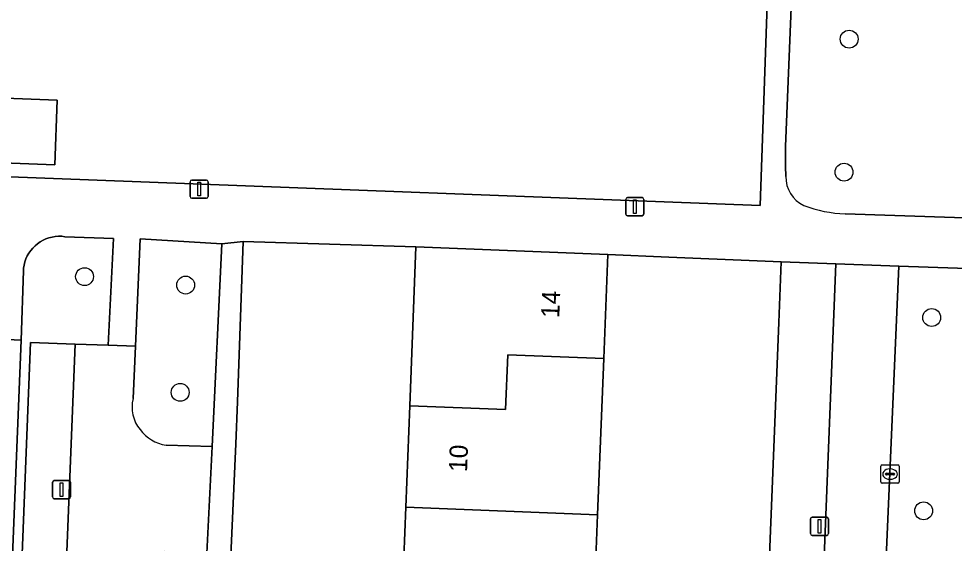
# Model space of a CAD drawing. Extents: x 160786 to 161429, y 386828 to 387485.
# Drawn here: x 161232.7 to 161283.9, y 387163.1 to 387191.8 of the extents above; entities that cross this region are included whole.
import ezdxf

# ---------------------------------------------------------------- set-up
doc = ezdxf.new("R2010")
doc.units = 0
for name, color, linetype in [('IMGEO_Boom', 7, 'Continuous'), ('IMGEO_Erf', 7, 'Continuous'), ('IMGEO_Groenvoorziening', 7, 'Continuous'), ('IMGEO_Kolk', 7, 'Continuous'), ('IMGEO_Lichtmast', 7, 'Continuous'), ('IMGEO_Muur', 7, 'Continuous'), ('IMGEO_Pand', 7, 'Continuous'), ('IMGEO_Pand_nummerreeks', 7, 'Continuous'), ('IMGEO_Rijbaan_lokaal_open', 7, 'Continuous'), ('IMGEO_Voetpad_open', 7, 'Continuous')]:
    doc.layers.add(name, color=color, linetype=linetype)

msp = doc.modelspace()

# ---------------------------------------------------------------- linework, layer by layer
at = {"layer": 'IMGEO_Boom'}
for centre in [(161278.164, 387190.694), (161277.886, 387183.408), (161236.307, 387177.686), (161241.841, 387177.224), (161282.683, 387175.446), (161241.542, 387171.347), (161282.241, 387164.86)]:
    msp.add_circle(centre, 0.489, dxfattribs=at)
at = {"layer": 'IMGEO_Erf'}
msp.add_lwpolyline([(161171.008, 387197.024), (161170.542, 387185.542), (161188.761, 387184.833), (161188.879, 387187.815), (161194.788, 387187.582), (161200.796, 387187.345), (161200.679, 387184.363), (161273.288, 387181.587), (161273.702, 387193.11)], dxfattribs=at)
for points in [[(161231.475, 387187.481), (161234.816, 387187.349), (161234.676, 387183.801), (161231.334, 387183.933)], [(161253.33, 387150.958), (161253.667, 387159.508), (161253.887, 387165.061), (161254.106, 387170.614), (161254.45, 387179.314), (161244.996, 387179.611), (161244.674, 387170.837), (161244.589, 387168.523), (161244.314, 387162.41), (161243.357, 387140.152), (161243.104, 387134.077), (161242.148, 387112.001), (161242.03, 387108.866), (161248.226, 387108.633), (161251.652, 387108.504), (161251.877, 387114.202), (161252.215, 387122.752), (161252.553, 387131.302), (161252.772, 387136.855), (161252.992, 387142.408)], [(161273.183, 387147.065), (161273.433, 387153.29), (161274.312, 387175.172), (161274.445, 387178.506), (161273.131, 387178.559), (161268.3, 387178.753), (161264.952, 387178.899), (161264.727, 387173.196), (161264.389, 387164.646), (161264.051, 387156.096), (161263.832, 387150.543), (161263.612, 387144.99), (161263.274, 387136.44), (161262.936, 387127.89), (161262.717, 387122.337), (161262.498, 387116.784), (161262.154, 387108.089), (161271.604, 387107.738), (161272.052, 387118.888), (161272.304, 387125.162)]]:
    msp.add_lwpolyline(points, close=True, dxfattribs=at)
at = {"layer": 'IMGEO_Groenvoorziening'}
for points in [[(161291.402, 387205.236), (161275.836, 387205.849), (161275.544, 387205.862), (161274.672, 387184.815), (161274.672, 387184.136), (161274.676, 387183.739), (161274.704, 387183.178)], [(161277.953, 387181.13), (161290.471, 387180.702), (161290.48, 387180.953), (161291.402, 387205.236)], [(161232.68, 387156.934), (161233.342, 387174.08), (161235.791, 387173.995), (161237.598, 387173.932), (161237.891, 387179.772), (161235.233, 387179.875), (161235.057, 387179.894), (161234.881, 387179.897), (161234.704, 387179.884), (161234.53, 387179.856), (161234.359, 387179.812), (161234.192, 387179.753), (161234.032, 387179.679), (161233.878, 387179.592), (161233.733, 387179.491), (161233.598, 387179.377), (161233.473, 387179.252), (161233.36, 387179.116), (161233.26, 387178.971), (161233.173, 387178.817), (161233.1, 387178.656), (161233.042, 387178.489), (161232.999, 387178.318), (161232.971, 387178.143), (161232.96, 387178), (161232.832, 387174.209), (161232.151, 387156.957)], [(161243.823, 387179.482), (161239.35, 387179.756), (161239.091, 387173.88), (161238.965, 387171.006)], [(161240.771, 387168.461), (161243.287, 387168.391), (161243.823, 387179.482)]]:
    msp.add_lwpolyline(points, dxfattribs=at)
msp.add_lwpolyline([(161299.307, 387176.427), (161299.252, 387176.525), (161299.125, 387176.709), (161298.982, 387176.882), (161298.824, 387177.04), (161298.653, 387177.184), (161298.469, 387177.313), (161298.275, 387177.424), (161298.072, 387177.518), (161297.861, 387177.593), (161297.644, 387177.648), (161297.423, 387177.685), (161297.2, 387177.701), (161297.141, 387177.702), (161296.822, 387177.713), (161296.78, 387176.514), (161295.847, 387176.547), (161295.888, 387177.746), (161280.89, 387178.267), (161277.95, 387110.686), (161296.512, 387109.859)], close=True, dxfattribs=at)
for centre, radius, start, end in [((161276.412, 387183.124), 1.709, 178.1953, 244.7073), ((161278.16, 387188.143), 7.016, 249.321, 268.3115), ((161240.811, 387170.531), 1.906, 165.5717, 219.964), ((161241.077, 387170.591), 2.152, 216.6307, 261.8339)]:
    msp.add_arc(centre, radius, start, end, dxfattribs=at)
at = {"layer": 'IMGEO_Kolk'}
for p, q in [((161279.903, 387166.447), (161279.903, 387167.299)), ((161279.978, 387167.373), (161280.83, 387167.373)), ((161280.205, 387166.916), (161280.603, 387166.916)), ((161280.391, 387167.153), (161280.416, 387167.153)), ((161280.904, 387167.299), (161280.904, 387166.447)), ((161280.162, 387166.867), (161280.162, 387166.879)), ((161280.6, 387166.83), (161280.202, 387166.83)), ((161280.414, 387166.593), (161280.389, 387166.593)), ((161280.646, 387166.879), (161280.646, 387166.867)), ((161280.83, 387166.373), (161279.978, 387166.373))]:
    msp.add_line(p, q, dxfattribs=at)
for points in [[(161279.903, 387166.447), (161279.903, 387167.299)], [(161279.978, 387167.373), (161280.83, 387167.373)], [(161280.904, 387167.299), (161280.904, 387166.447)], [(161280.83, 387166.373), (161279.978, 387166.373)]]:
    msp.add_lwpolyline(points, dxfattribs=at)
for centre, radius, start, end in [((161279.98, 387167.297), 0.0765, 91.552, 178.448), ((161279.98, 387167.297), 0.0765, 91.552, 178.448), ((161280.202, 387166.876), 0.0403, 85.8775, 175.7526), ((161280.607, 387166.878), 0.0386, 1.7309, 96.639), ((161280.828, 387167.297), 0.0765, 1.552, 88.448), ((161280.828, 387167.297), 0.0765, 1.552, 88.448), ((161279.98, 387166.449), 0.0765, 181.552, 268.448), ((161279.98, 387166.449), 0.0765, 181.552, 268.448), ((161280.199, 387166.866), 0.0366, 178.938, 274.7102), ((161280.603, 387166.873), 0.043, 264.8664, 352.4533), ((161280.828, 387166.449), 0.0765, 271.552, 358.448), ((161280.828, 387166.449), 0.0765, 271.552, 358.448)]:
    msp.add_arc(centre, radius, start, end, dxfattribs=at)
for centre, major_axis, ratio, start_param, end_param in [((161280.39, 387166.873), (-0.387, 0.002), 0.722429, 4.712389, 7.853982), ((161280.415, 387166.873), (-0.39, 0.002), 0.717154, 1.570796, 4.712389)]:
    msp.add_ellipse(centre, major_axis=major_axis, ratio=ratio, start_param=start_param, end_param=end_param, dxfattribs=at)
at = {"layer": 'IMGEO_Lichtmast'}
for p, q in [((161242.084, 387182.078), (161242.084, 387182.878)), ((161242.084, 387182.878), (161242.084, 387182.078)), ((161242.184, 387182.978), (161242.974, 387182.978)), ((161242.974, 387182.978), (161242.184, 387182.978)), ((161243.074, 387182.878), (161243.074, 387182.078)), ((161243.074, 387182.078), (161243.074, 387182.878)), ((161242.974, 387181.978), (161242.184, 387181.978)), ((161242.184, 387181.978), (161242.974, 387181.978)), ((161265.935, 387181.115), (161265.935, 387181.915)), ((161265.935, 387181.915), (161265.935, 387181.115)), ((161266.035, 387182.015), (161266.825, 387182.015)), ((161266.825, 387182.015), (161266.035, 387182.015)), ((161266.925, 387181.915), (161266.925, 387181.115)), ((161266.925, 387181.115), (161266.925, 387181.915)), ((161266.825, 387181.015), (161266.035, 387181.015)), ((161266.035, 387181.015), (161266.825, 387181.015)), ((161234.55, 387165.624), (161234.55, 387166.424)), ((161234.55, 387166.424), (161234.55, 387165.624)), ((161234.65, 387166.524), (161235.44, 387166.524)), ((161235.44, 387166.524), (161234.65, 387166.524)), ((161235.54, 387166.424), (161235.54, 387165.624)), ((161235.54, 387165.624), (161235.54, 387166.424)), ((161235.44, 387165.524), (161234.65, 387165.524)), ((161234.65, 387165.524), (161235.44, 387165.524)), ((161276.045, 387163.615), (161276.045, 387164.415)), ((161276.045, 387164.415), (161276.045, 387163.615)), ((161276.145, 387164.515), (161276.935, 387164.515)), ((161276.935, 387164.515), (161276.145, 387164.515)), ((161277.035, 387164.415), (161277.035, 387163.615)), ((161277.035, 387163.615), (161277.035, 387164.415)), ((161276.935, 387163.515), (161276.145, 387163.515)), ((161276.145, 387163.515), (161276.935, 387163.515))]:
    msp.add_line(p, q, dxfattribs=at)
for points in [[(161242.504, 387182.853), (161242.654, 387182.853), (161242.654, 387182.103), (161242.504, 387182.103), (161242.504, 387182.853)], [(161266.355, 387181.89), (161266.505, 387181.89), (161266.505, 387181.14), (161266.355, 387181.14), (161266.355, 387181.89)], [(161234.97, 387166.399), (161235.12, 387166.399), (161235.12, 387165.649), (161234.97, 387165.649), (161234.97, 387166.399)], [(161276.465, 387164.39), (161276.615, 387164.39), (161276.615, 387163.64), (161276.465, 387163.64), (161276.465, 387164.39)]]:
    msp.add_lwpolyline(points, dxfattribs=at)
for centre, start, end in [((161242.184, 387182.878), 90, 180), ((161242.184, 387182.878), 90, 180), ((161242.974, 387182.878), 0, 90), ((161242.974, 387182.878), 360, 90), ((161242.184, 387182.078), 180, 270), ((161242.184, 387182.078), 180, 270), ((161242.974, 387182.078), 270, 0), ((161242.974, 387182.078), 270, 0), ((161266.035, 387181.915), 90, 180), ((161266.035, 387181.915), 90, 180), ((161266.825, 387181.915), 0, 90), ((161266.825, 387181.915), 360, 90), ((161266.035, 387181.115), 180, 270), ((161266.035, 387181.115), 180, 270), ((161266.825, 387181.115), 270, 0), ((161266.825, 387181.115), 270, 0), ((161234.65, 387166.424), 90, 180), ((161234.65, 387166.424), 90, 180), ((161235.44, 387166.424), 0, 90), ((161235.44, 387166.424), 360, 90), ((161234.65, 387165.624), 180, 270), ((161234.65, 387165.624), 180, 270), ((161235.44, 387165.624), 270, 0), ((161235.44, 387165.624), 270, 0), ((161276.145, 387164.415), 90, 180), ((161276.145, 387164.415), 90, 180), ((161276.935, 387164.415), 0, 90), ((161276.935, 387164.415), 360, 90), ((161276.145, 387163.615), 180, 270), ((161276.145, 387163.615), 180, 270), ((161276.935, 387163.615), 270, 0), ((161276.935, 387163.615), 270, 0)]:
    msp.add_arc(centre, 0.1, start, end, dxfattribs=at)
at = {"layer": 'IMGEO_Muur'}
for points in [[(161244.674, 387170.837), (161244.996, 387179.611)], [(161244.996, 387179.611), (161254.45, 387179.314)], [(161274.312, 387175.172), (161273.433, 387153.29)]]:
    msp.add_lwpolyline(points, dxfattribs=at)
at = {"layer": 'IMGEO_Pand'}
for points in [[(161231.334, 387183.933), (161234.676, 387183.801), (161234.816, 387187.349), (161231.475, 387187.481)], [(161254.45, 387179.314), (161254.106, 387170.614), (161259.357, 387170.406), (161259.475, 387173.403), (161264.727, 387173.196), (161264.952, 387178.899)], [(161231.705, 387174.253), (161220.708, 387174.688), (161220.485, 387169.041), (161227.342, 387168.77), (161226.884, 387157.165), (161232.151, 387156.957), (161232.832, 387174.209)], [(161264.389, 387164.646), (161264.727, 387173.196), (161259.475, 387173.403), (161259.357, 387170.406), (161254.106, 387170.614), (161253.887, 387165.061)], [(161253.887, 387165.061), (161253.667, 387159.508), (161258.918, 387159.3), (161258.8, 387156.303), (161264.051, 387156.096), (161264.389, 387164.646)]]:
    msp.add_lwpolyline(points, close=True, dxfattribs=at)
at = {"layer": 'IMGEO_Rijbaan_lokaal_open'}
msp.add_lwpolyline([(161280.89, 387178.267), (161277.439, 387178.387), (161274.45, 387103.153), (161277.618, 387103.057), (161277.95, 387110.686)], close=True, dxfattribs=at)
for points in [[(161238.965, 387171.006), (161239.091, 387173.88), (161237.598, 387173.932), (161235.791, 387173.995), (161233.72, 387122.137)], [(161240.667, 387162.651), (161243.004, 387162.534), (161243.287, 387168.391), (161240.771, 387168.461)]]:
    msp.add_lwpolyline(points, dxfattribs=at)
for centre, radius, start, end in [((161240.811, 387170.531), 1.906, 165.5717, 219.964), ((161241.077, 387170.591), 2.152, 216.6307, 261.8339)]:
    msp.add_arc(centre, radius, start, end, dxfattribs=at)
at = {"layer": 'IMGEO_Voetpad_open'}
for points in [[(161274.704, 387183.178), (161274.676, 387183.739), (161274.672, 387184.136), (161274.672, 387184.815), (161275.544, 387205.862), (161274.202, 387205.923), (161274.106, 387203.798), (161273.76, 387194.728), (161273.702, 387193.11), (161273.288, 387181.587), (161200.679, 387184.363), (161194.67, 387184.6), (161188.761, 387184.833), (161170.542, 387185.542), (161165.811, 387185.802), (161165.628, 387185.801), (161133.615, 387186.89)], [(161297.334, 387180.463), (161296.964, 387180.48), (161290.471, 387180.702), (161277.953, 387181.13)], [(161231.705, 387174.253), (161232.832, 387174.209), (161232.96, 387178), (161232.971, 387178.143), (161232.999, 387178.318), (161233.042, 387178.489), (161233.1, 387178.656), (161233.173, 387178.817), (161233.26, 387178.971), (161233.36, 387179.116), (161233.473, 387179.252), (161233.598, 387179.377), (161233.733, 387179.491), (161233.878, 387179.592), (161234.032, 387179.679), (161234.192, 387179.753), (161234.359, 387179.812), (161234.53, 387179.856), (161234.704, 387179.884), (161234.881, 387179.897), (161235.057, 387179.894), (161235.233, 387179.875), (161237.891, 387179.772), (161237.598, 387173.932), (161239.091, 387173.88), (161239.35, 387179.756), (161243.823, 387179.482), (161244.996, 387179.611), (161254.45, 387179.314), (161264.952, 387178.899), (161268.3, 387178.753), (161273.131, 387178.559), (161274.445, 387178.506), (161277.439, 387178.387), (161280.89, 387178.267), (161295.888, 387177.746)], [(161230.818, 387122.202), (161233.72, 387122.137), (161235.791, 387173.995), (161233.342, 387174.08), (161232.68, 387156.934)]]:
    msp.add_lwpolyline(points, dxfattribs=at)
for points in [[(161244.314, 387162.41), (161244.589, 387168.523), (161244.674, 387170.837), (161244.996, 387179.611), (161243.823, 387179.482), (161243.287, 387168.391), (161243.004, 387162.534), (161241.914, 387139.969), (161241.64, 387134.292), (161241.633, 387134.148), (161241.632, 387134.125), (161240.766, 387111.847), (161240.664, 387109.128), (161240.488, 387104.436), (161240.741, 387104.427), (161241.911, 387104.405), (161242.03, 387108.866), (161242.148, 387112.001), (161243.104, 387134.077), (161243.357, 387140.152)], [(161277.439, 387178.387), (161274.445, 387178.506), (161274.312, 387175.172), (161273.433, 387153.29), (161273.183, 387147.065), (161272.304, 387125.162), (161272.052, 387118.888), (161271.604, 387107.738), (161271.425, 387103.275), (161274.45, 387103.153)]]:
    msp.add_lwpolyline(points, close=True, dxfattribs=at)
for centre, radius, start, end in [((161276.412, 387183.124), 1.709, 178.1953, 244.7073), ((161278.16, 387188.143), 7.016, 249.321, 268.3115)]:
    msp.add_arc(centre, radius, start, end, dxfattribs=at)

# ---------------------------------------------------------------- texts
at = {"layer": 'IMGEO_Pand_nummerreeks'}
for s, p in [('14', (161262.293, 387175.413)), ('10', (161257.245, 387166.977))]:
    msp.add_text(s, height=1, rotation=87.7372, dxfattribs=at).set_placement(p)

doc.saveas('drawing.dxf')
